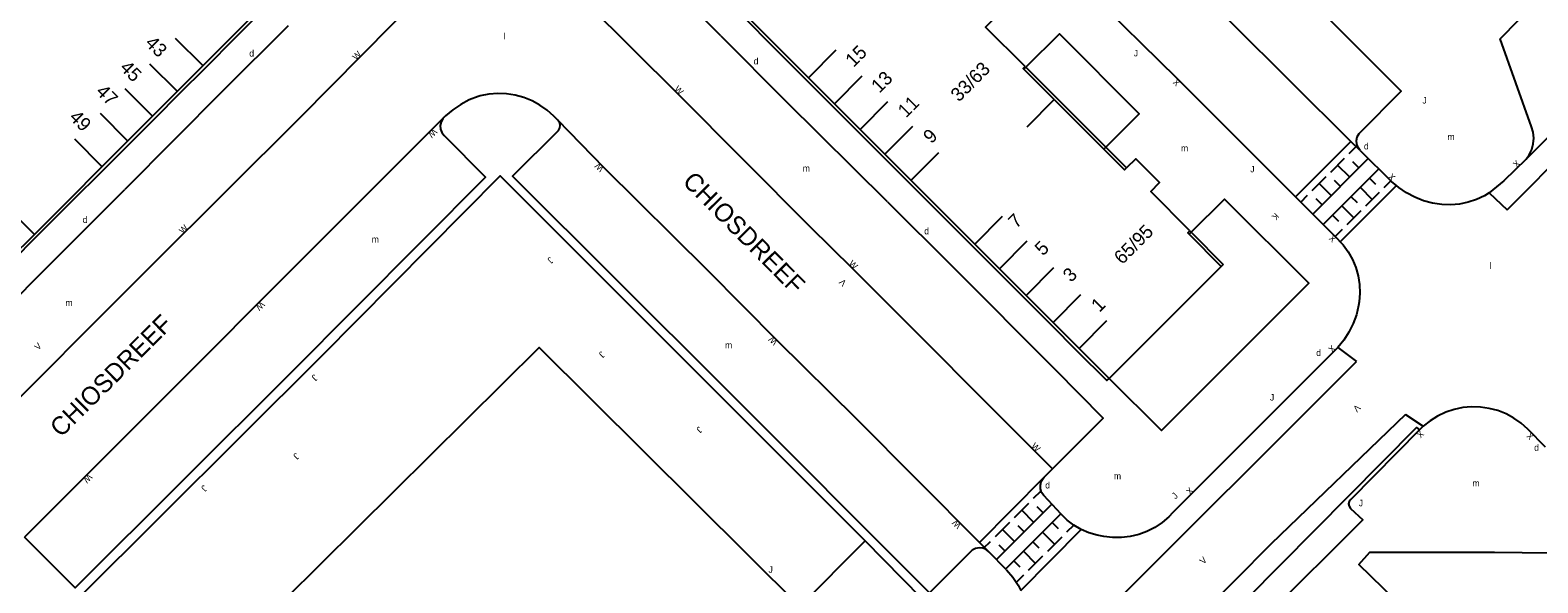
# Model space of a CAD drawing. Extents: x 134999 to 136502, y 457398 to 459002.
# Drawn here: x 136132.9 to 136249.2, y 458653.5 to 458696.2 of the extents above; entities that cross this region are included whole.
import ezdxf

# ---------------------------------------------------------------- set-up
doc = ezdxf.new("R2010")
doc.units = 0
for name, color, linetype in [('RI_DGTB_15', 7, 'Continuous'), ('RI_DGTB_18', 7, 'Continuous'), ('RI_DGTB_29', 7, 'Continuous'), ('RI_DGTB_3', 7, 'Continuous'), ('RI_DGTB_30', 7, 'Continuous'), ('RI_DGTB_31', 7, 'Continuous'), ('RI_DGTB_35', 7, 'Continuous'), ('RI_DGTB_36', 7, 'Continuous'), ('RI_DGTB_37', 7, 'Continuous'), ('RI_DGTB_4', 7, 'Continuous'), ('RI_DGTB_43', 7, 'Continuous'), ('RI_DGTB_53', 7, 'Continuous'), ('RI_DGTB_54', 7, 'Continuous')]:
    doc.layers.add(name, color=color, linetype=linetype)

msp = doc.modelspace()

# ---------------------------------------------------------------- linework, layer by layer
at = {"layer": 'RI_DGTB_15'}
for p, q in [((136146.2, 458693.426), (136144.081, 458695.549)), ((136195.05, 458694.643), (136192.934, 458692.517)), ((136144.221, 458691.446), (136142.102, 458693.569)), ((136197.065, 458692.628), (136194.949, 458690.502)), ((136142.312, 458689.536), (136140.193, 458691.659)), ((136199.046, 458690.649), (136196.929, 458688.522)), ((136211.899, 458690.832), (136209.783, 458688.707)), ((136140.404, 458687.626), (136138.285, 458689.749)), ((136200.955, 458688.74), (136198.838, 458686.613)), ((136138.425, 458685.645), (136136.305, 458687.769)), ((136202.97, 458686.724), (136200.854, 458684.598)), ((136133.194, 458680.411), (136131.075, 458682.534)), ((136207.885, 458681.81), (136205.769, 458679.684)), ((136209.794, 458679.901), (136207.678, 458677.775)), ((136211.846, 458677.851), (136209.729, 458675.724)), ((136213.931, 458675.765), (136211.815, 458673.639)), ((136215.947, 458673.75), (136213.83, 458671.623))]:
    msp.add_line(p, q, dxfattribs=at)
at = {"layer": 'RI_DGTB_18'}
msp.add_lwpolyline([(136149.708, 458649.485), (136172.145, 458671.709), (136192.255, 458651.715), (136197.32, 458656.78)], dxfattribs=at)
at = {"layer": 'RI_DGTB_3'}
for p, q in [((136151.029, 458697.93), (136148.716, 458695.617)), ((136187.778, 458697.331), (136190.386, 458694.723)), ((136148.716, 458695.617), (136146.362, 458693.263)), ((136190.386, 458694.723), (136192.764, 458692.346)), ((136146.362, 458693.263), (136144.383, 458691.284)), ((136192.764, 458692.346), (136194.779, 458690.331)), ((136144.383, 458691.284), (136142.474, 458689.374)), ((136194.779, 458690.331), (136196.759, 458688.351)), ((136142.474, 458689.374), (136140.565, 458687.465)), ((136196.759, 458688.351), (136198.668, 458686.442)), ((136140.565, 458687.465), (136138.585, 458685.485)), ((136198.668, 458686.442), (136200.684, 458684.427)), ((136138.585, 458685.485), (136135.901, 458682.801)), ((136200.684, 458684.427), (136203.108, 458682.003)), ((136135.901, 458682.801), (136133.352, 458680.252)), ((136203.108, 458682.003), (136205.599, 458679.513)), ((136133.352, 458680.252), (136131.443, 458678.343)), ((136205.599, 458679.513), (136207.508, 458677.604)), ((136207.508, 458677.604), (136209.559, 458675.553)), ((136224.785, 458677.961), (136216.134, 458669.319)), ((136224.94, 458678.116), (136224.785, 458677.961)), ((136209.559, 458675.553), (136211.645, 458673.468)), ((136211.645, 458673.468), (136213.66, 458671.452))]:
    msp.add_line(p, q, dxfattribs=at)
msp.add_lwpolyline([(136213.66, 458671.452), (136215.964, 458669.149), (136216.134, 458669.319)], dxfattribs=at)
at = {"layer": 'RI_DGTB_31'}
for p, q in [((136234.673, 458686.664), (136235.208, 458687.199)), ((136231.863, 458681.99), (136236.148, 458686.274)), ((136233.248, 458685.239), (136234.317, 458686.308)), ((136234.715, 458684.841), (136233.782, 458685.774)), ((136235.428, 458685.554), (136234.961, 458686.02)), ((136231.822, 458683.814), (136232.891, 458684.883)), ((136236.952, 458685.484), (136232.66, 458681.193)), ((136234.002, 458684.128), (136233.536, 458684.595)), ((136236.244, 458684.776), (136236.709, 458684.312)), ((136237.885, 458684.559), (136237.352, 458684.026)), ((136230.931, 458682.923), (136231.466, 458683.458)), ((136233.289, 458683.416), (136232.357, 458684.348)), ((136234.811, 458683.343), (136235.275, 458682.879)), ((136235.527, 458684.06), (136236.456, 458683.131)), ((136236.994, 458683.668), (136235.919, 458682.593)), ((136232.576, 458682.703), (136232.11, 458683.169)), ((136234.094, 458682.626), (136235.023, 458681.697)), ((136235.56, 458682.235), (136234.485, 458681.16)), ((136233.377, 458681.91), (136233.841, 458681.445)), ((136234.127, 458680.802), (136233.589, 458680.264)), ((136210.313, 458660.067), (136210.866, 458660.62)), ((136207.455, 458655.339), (136211.724, 458659.61)), ((136212.414, 458658.872), (136208.165, 458654.626)), ((136208.838, 458658.591), (136209.944, 458659.698)), ((136210.325, 458658.211), (136209.391, 458659.144)), ((136211.062, 458658.949), (136210.595, 458659.415)), ((136207.363, 458657.115), (136208.469, 458658.222)), ((136208.85, 458656.735), (136207.916, 458657.669)), ((136209.587, 458657.473), (136209.12, 458657.94)), ((136211.738, 458658.196), (136212.203, 458657.73)), ((136213.406, 458658), (136212.854, 458657.448)), ((136206.457, 458656.209), (136206.994, 458656.746)), ((136208.112, 458655.997), (136207.645, 458656.464)), ((136210.26, 458656.72), (136210.726, 458656.254)), ((136210.999, 458657.458), (136211.931, 458656.526)), ((136212.485, 458657.079), (136211.377, 458655.972)), ((136209.522, 458655.982), (136210.453, 458655.049)), ((136211.007, 458655.603), (136209.899, 458654.496)), ((136208.783, 458655.244), (136209.249, 458654.777)), ((136209.53, 458654.127), (136208.976, 458653.573))]:
    msp.add_line(p, q, dxfattribs=at)
at = {"layer": 'RI_DGTB_4'}
for p, q in [((136150.859, 458698.101), (136148.546, 458695.787)), ((136190.556, 458694.893), (136187.948, 458697.501)), ((136148.546, 458695.787), (136146.193, 458693.433)), ((136192.933, 458692.516), (136190.556, 458694.893)), ((136146.193, 458693.433), (136144.213, 458691.454)), ((136194.949, 458690.502), (136192.933, 458692.516)), ((136209.654, 458693.381), (136209.711, 458693.324)), ((136209.711, 458693.324), (136212.052, 458690.986)), ((136144.213, 458691.454), (136142.304, 458689.544)), ((136196.929, 458688.522), (136194.949, 458690.502)), ((136212.052, 458690.986), (136215.891, 458687.152)), ((136142.304, 458689.544), (136140.395, 458687.635)), ((136198.838, 458686.613), (136196.929, 458688.522)), ((136140.395, 458687.635), (136138.415, 458685.655)), ((136215.891, 458687.152), (136217.488, 458685.557)), ((136138.415, 458685.655), (136135.731, 458682.971)), ((136200.854, 458684.597), (136198.838, 458686.613)), ((136203.278, 458682.173), (136200.854, 458684.597)), ((136135.731, 458682.971), (136133.182, 458680.423)), ((136205.768, 458679.683), (136203.278, 458682.173)), ((136133.182, 458680.423), (136131.273, 458678.513)), ((136222.361, 458680.707), (136222.48, 458680.587)), ((136222.48, 458680.587), (136224.94, 458678.116)), ((136207.678, 458677.775), (136205.768, 458679.683)), ((136209.729, 458675.724), (136207.678, 458677.775)), ((136211.815, 458673.638), (136209.729, 458675.724)), ((136213.83, 458671.623), (136211.815, 458673.638)), ((136216.134, 458669.319), (136213.83, 458671.623))]:
    msp.add_line(p, q, dxfattribs=at)
for points in [[(136209.654, 458693.381), (136206.608, 458696.423), (136207.312, 458697.139), (136205.487, 458698.954), (136204.766, 458698.248)], [(136209.561, 458693.164), (136209.5, 458693.224), (136209.654, 458693.381)], [(136211.897, 458690.83), (136209.561, 458693.164)], [(136211.897, 458690.83), (136215.731, 458687.001)], [(136215.731, 458687.001), (136217.329, 458685.405), (136217.488, 458685.557)], [(136222.361, 458680.707), (136219.357, 458683.724), (136220.038, 458684.432), (136218.213, 458686.253), (136217.488, 458685.557)], [(136222.31, 458680.448), (136222.209, 458680.549), (136222.361, 458680.707)], [(136224.785, 458677.961), (136222.31, 458680.448)]]:
    msp.add_lwpolyline(points, dxfattribs=at)
at = {"layer": 'RI_DGTB_53'}
for p, q in [((136186.176, 458695.745), (136178.584, 458703.325)), ((136246.864, 458682.32), (136262.569, 458698.122)), ((136152.773, 458696.518), (136147.717, 458691.508)), ((136186.176, 458695.745), (136191.192, 458690.715)), ((136147.717, 458691.508), (136140.155, 458683.879)), ((136199.024, 458682.937), (136191.192, 458690.715)), ((136164.779, 458689.442), (136132.421, 458657.062)), ((136234.808, 458687.597), (136230.532, 458683.322)), ((136134.824, 458678.547), (136140.155, 458683.879)), ((136238.32, 458684.188), (136233.984, 458679.853)), ((136245.482, 458683.63), (136246.864, 458682.32)), ((136199.024, 458682.937), (136204.066, 458677.932)), ((136134.824, 458678.547), (136127.148, 458670.862)), ((136211.991, 458669.968), (136204.066, 458677.932)), ((136233.801, 458671.709), (136235.226, 458670.616)), ((136213.236, 458648.667), (136235.226, 458670.616)), ((136239.022, 458666.534), (136228.662, 458656.547)), ((136239.022, 458666.534), (136240.382, 458665.621)), ((136206.138, 458656.67), (136211.133, 458661.7)), ((136209.319, 458652.968), (136213.996, 458657.652)), ((136204.33, 458649.67), (136197.32, 458656.78)), ((136228.662, 458656.547), (136214.523, 458642.403)), ((136208.23, 458654.548), (136206.867, 458655.94))]:
    msp.add_line(p, q, dxfattribs=at)
for points in [[(136235.523, 458686.887), (136235.356, 458687.118), (136235.259, 458687.387), (136235.24, 458687.672), (136235.3, 458687.951), (136235.435, 458688.202), (136235.516, 458688.299), (136238.678, 458691.467), (136195.928, 458734.18), (136192.706, 458730.949), (136192.443, 458730.801), (136192.151, 458730.727), (136191.849, 458730.732), (136191.559, 458730.815), (136191.308, 458730.966)], [(136166.443, 458702.363), (136160.795, 458696.618), (136153.692, 458689.456), (136142.247, 458678.041), (136128.673, 458664.469), (136116.277, 458652.038), (136104.619, 458640.42)], [(136172.303, 458701.765), (136182.855, 458691.259), (136193.032, 458681.027), (136196.333, 458677.798), (136211.783, 458662.351)], [(136209.711, 458693.324), (136209.561, 458693.164)], [(136209.561, 458693.164), (136209.564, 458693.167)], [(136173.58, 458689.239), (136173.269, 458689.55), (136172.761, 458690.009), (136172.202, 458690.407), (136171.602, 458690.736), (136170.967, 458690.993), (136170.306, 458691.175), (136169.629, 458691.278), (136168.944, 458691.302), (136168.261, 458691.246), (136167.59, 458691.11), (136167.437, 458691.068), (136166.749, 458690.799), (136166.095, 458690.458), (136165.481, 458690.048), (136164.916, 458689.573), (136164.779, 458689.442)], [(136164.779, 458689.442), (136164.703, 458689.35), (136164.57, 458689.101), (136164.512, 458688.824), (136164.533, 458688.541), (136164.632, 458688.276), (136164.801, 458688.049), (136168.011, 458684.841), (136152.943, 458669.709), (136136.325, 458653.161), (136132.421, 458657.062)], [(136206.867, 458655.94), (136206.645, 458656.112), (136206.384, 458656.216), (136206.104, 458656.241), (136205.828, 458656.188), (136205.578, 458656.059), (136205.49, 458655.988), (136202.266, 458652.763), (136186.429, 458668.643), (136170.1, 458684.923), (136173.628, 458688.452), (136173.73, 458688.641), (136173.757, 458688.855), (136173.705, 458689.063), (136173.58, 458689.239)], [(136206.138, 458656.67), (136196.609, 458666.218), (136190.578, 458672.198), (136185.156, 458677.649), (136177.17, 458685.574), (136173.58, 458689.239)], [(136215.891, 458687.152), (136215.731, 458687.001)], [(136141.166, 458648.028), (136136.714, 458652.504), (136155.36, 458671.06), (136169.128, 458684.94), (136197.32, 458656.78)], [(136238.32, 458684.188), (136237.965, 458684.49)], [(136241.826, 458682.721), (136241.11, 458682.834), (136240.41, 458683.024), (136239.736, 458683.291), (136239.096, 458683.63), (136238.496, 458684.038), (136238.32, 458684.188)], [(136222.48, 458680.587), (136222.31, 458680.448)], [(136211.783, 458662.351), (136215.692, 458666.261), (136211.991, 458669.968)], [(136248.46, 458665.404), (136247.948, 458665.86), (136247.387, 458666.252), (136246.784, 458666.577), (136246.147, 458666.829), (136245.485, 458667.006), (136244.807, 458667.104), (136244.122, 458667.122), (136243.44, 458667.061), (136242.769, 458666.92), (136242.119, 458666.703), (136241.5, 458666.411), (136240.918, 458666.049), (136240.382, 458665.621), (136240.1, 458665.35)], [(136195.346, 458620.618), (136239.87, 458665.52), (136240.1, 458665.35)], [(136240.1, 458665.35), (136234.8, 458659.98), (136234.68, 458659.83), (136234.631, 458659.644), (136234.66, 458659.455), (136234.764, 458659.293), (136235.73, 458658.4), (136228.29, 458651.01)], [(136211.133, 458661.7), (136211.783, 458662.351)], [(136212.442, 458658.845), (136211.09, 458660.286), (136210.931, 458660.523), (136210.843, 458660.794), (136210.833, 458661.08), (136210.903, 458661.357), (136211.047, 458661.603), (136211.133, 458661.7)], [(136206.867, 458655.94), (136206.138, 458656.67)]]:
    msp.add_lwpolyline(points, dxfattribs=at)
at = {"layer": 'RI_DGTB_54'}
for p, q in [((136248.337, 458686.239), (136256.655, 458694.623)), ((136235.523, 458686.887), (136237.965, 458684.49))]:
    msp.add_line(p, q, dxfattribs=at)
for points in [[(136248.337, 458686.239), (136248.574, 458686.577), (136248.764, 458686.981), (136248.879, 458687.412), (136248.916, 458687.857), (136248.872, 458688.301), (136248.75, 458688.73), (136246.32, 458695.509), (136250.65, 458699.938), (136265.569, 458714.722), (136286.339, 458735.592), (136291.74, 458740.982), (136300.091, 458749.259), (136300.254, 458749.487), (136300.347, 458749.752), (136300.361, 458750.031), (136300.296, 458750.304)], [(136234.808, 458687.597), (136225.592, 458696.746), (136213.518, 458708.79), (136200.41, 458721.915), (136191.308, 458730.966)], [(136214.586, 458699.162), (136221.351, 458692.504), (136230.532, 458683.322)], [(136215.891, 458687.152), (136218.467, 458689.722), (136212.316, 458695.901), (136209.711, 458693.324)], [(136235.523, 458686.887), (136234.808, 458687.597)], [(136248.337, 458686.239), (136246.608, 458684.568), (136245.482, 458683.63), (136245.115, 458683.411), (136244.499, 458683.12), (136243.853, 458682.903), (136243.186, 458682.763), (136242.507, 458682.702), (136241.826, 458682.721)], [(136230.532, 458683.322), (136233.749, 458680.104), (136233.984, 458679.853)], [(136222.48, 458680.587), (136225.049, 458683.137), (136231.562, 458676.66), (136220.173, 458665.299), (136216.134, 458669.319)], [(136233.984, 458679.853), (136234.206, 458679.617), (136234.603, 458679.078), (136234.933, 458678.495), (136235.191, 458677.877), (136235.373, 458677.232), (136235.478, 458676.571), (136235.503, 458675.902), (136235.448, 458675.234), (136235.398, 458674.931), (136235.225, 458674.224), (136234.975, 458673.54), (136234.652, 458672.888), (136234.259, 458672.275), (136233.801, 458671.709), (136221.047, 458658.962), (136220.739, 458658.641), (136220.225, 458658.2), (136219.662, 458657.822), (136219.058, 458657.514), (136218.422, 458657.278), (136217.763, 458657.119), (136217.09, 458657.038), (136216.412, 458657.038), (136215.739, 458657.117), (136215.212, 458657.211), (136214.586, 458657.396), (136213.996, 458657.652)], [(136249.815, 458664.024), (136248.46, 458665.404)], [(136213.996, 458657.652), (136213.425, 458657.989), (136212.907, 458658.387), (136212.442, 458658.845)], [(136240.101, 458650.406), (136235.412, 458654.957), (136236.26, 458655.903), (136245.886, 458655.913), (136252.316, 458655.824), (136261.127, 458647.011), (136256.859, 458642.753), (136254.858, 458642.916), (136250.519, 458647.323), (136249.355, 458646.237)], [(136208.23, 458654.548), (136208.701, 458653.985), (136209.108, 458653.374), (136209.319, 458652.968)]]:
    msp.add_lwpolyline(points, dxfattribs=at)

# ---------------------------------------------------------------- texts
at = {"layer": 'RI_DGTB_29'}
for p in [(136149.77, 458694.146), (136188.701, 458693.54), (136235.808, 458686.982), (136136.904, 458681.312), (136201.871, 458680.432), (136232.128, 458671.047), (136248.948, 458663.731), (136211.209, 458660.828)]:
    msp.add_text('d', height=0.5, dxfattribs=at).set_placement(p)
at = {"layer": 'RI_DGTB_30'}
for s, height, rotation, p in [('W', 0.499, 45.10131, (136158.026, 458693.826)), ('W', 0.5, 315.45785, (136182.533, 458691.586)), ('X', 0.5, 134.86246, (136221.686, 458692.166)), ('W', 0.499, 225.1013, (136163.967, 458688.629)), ('W', 0.5, 135.45787, (136177.19, 458685.553)), ('X', 0.5, 44.24986, (136247.608, 458685.533)), ('X', 0.5, 314.86246, (136237.624, 458684.832)), ('K', 0.5, 224.80417, (136228.963, 458682.135)), ('W', 0.499, 45.10131, (136144.646, 458680.433)), ('X', 0.5, 134.86246, (136233.733, 458680.128)), ('W', 0.5, 315.45785, (136195.994, 458678.129)), ('V', 0.5, 135.45787, (136195.908, 458676.723)), ('W', 0.499, 225.1013, (136150.656, 458675.302)), ('V', 0.5, 44.85605, (136133.477, 458671.455)), ('W', 0.5, 135.45787, (136190.602, 458672.176)), ('X', 0.5, 44.80417, (136233.357, 458671.266)), ('V', 0.5, 224.80417, (136235.247, 458667.344)), ('X', 0.5, 224.80417, (136240.146, 458665.341)), ('X', 0.5, 134.86246, (136248.979, 458664.875)), ('W', 0.5, 315.45785, (136210.081, 458664.044)), ('W', 0.499, 225.1013, (136137.348, 458661.995)), ('X', 0.5, 44.70682, (136222.382, 458660.3)), ('W', 0.5, 135.45787, (136204.775, 458658.029)), ('V', 0.5, 44.70682, (136223.42, 458654.943))]:
    msp.add_text(s, height=height, rotation=rotation, dxfattribs=at).set_placement(p)
at = {"layer": 'RI_DGTB_31'}
for p in [(136218.039, 458694.157), (136240.317, 458690.518), (136227.032, 458685.214), (136228.554, 458667.604), (136235.41, 458659.452)]:
    msp.add_text('J', height=0.5, dxfattribs=at).set_placement(p)
for rotation, p in [(225.54636, (136172.959, 458678.725)), (225.54636, (136176.936, 458671.449)), (225.54636, (136154.764, 458669.667)), (225.54636, (136184.467, 458665.646)), (225.54636, (136153.344, 458663.605)), (225.54636, (136146.233, 458661.124)), (44.99999, (136221.262, 458659.973)), (359.99963, (136189.85, 458654.32))]:
    msp.add_text('J', height=0.5, rotation=rotation, dxfattribs=at).set_placement(p)
at = {"layer": 'RI_DGTB_35'}
msp.add_text('65/95', height=1.054, rotation=45.1084, dxfattribs=at).set_placement((136217.154, 458678.049))
at = {"layer": 'RI_DGTB_36'}
for s, rotation, p in [('43', 315, (136141.67, 458695.114)), ('15', 44.9922, (136196.418, 458693.267)), ('33/63', 45.0387, (136204.547, 458690.597)), ('45', 315, (136139.714, 458693.213)), ('13', 44.9922, (136198.406, 458691.273)), ('47', 315, (136137.867, 458691.365)), ('11', 44.9922, (136200.463, 458689.367)), ('49', 315, (136135.811, 458689.386)), ('9', 44.9922, (136202.423, 458687.371)), ('7', 44.9922, (136208.989, 458680.828)), ('5', 44.9922, (136211.034, 458678.721)), ('3', 44.9922, (136213.205, 458676.678)), ('1', 44.9922, (136215.39, 458674.363))]:
    msp.add_text(s, height=1.054, rotation=rotation, dxfattribs=at).set_placement(p)
at = {"layer": 'RI_DGTB_37'}
for rotation, p in [(314.84948, (136183.139, 458684.416)), (44.88669, (136135.237, 458664.707))]:
    msp.add_text('CHIOSDREEF', height=1.4, rotation=rotation, dxfattribs=at).set_placement(p)
at = {"layer": 'RI_DGTB_43'}
for s, p in [('l', (136169.408, 458695.466)), ('m', (136242.258, 458687.712)), ('m', (136221.69, 458686.832)), ('m', (136192.488, 458685.277)), ('m', (136159.215, 458679.798)), ('l', (136245.517, 458677.762)), ('m', (136135.578, 458674.903)), ('m', (136186.496, 458671.637)), ('m', (136216.51, 458661.539)), ('m', (136244.186, 458660.988))]:
    msp.add_text(s, height=0.5, dxfattribs=at).set_placement(p)

doc.saveas('drawing.dxf')
